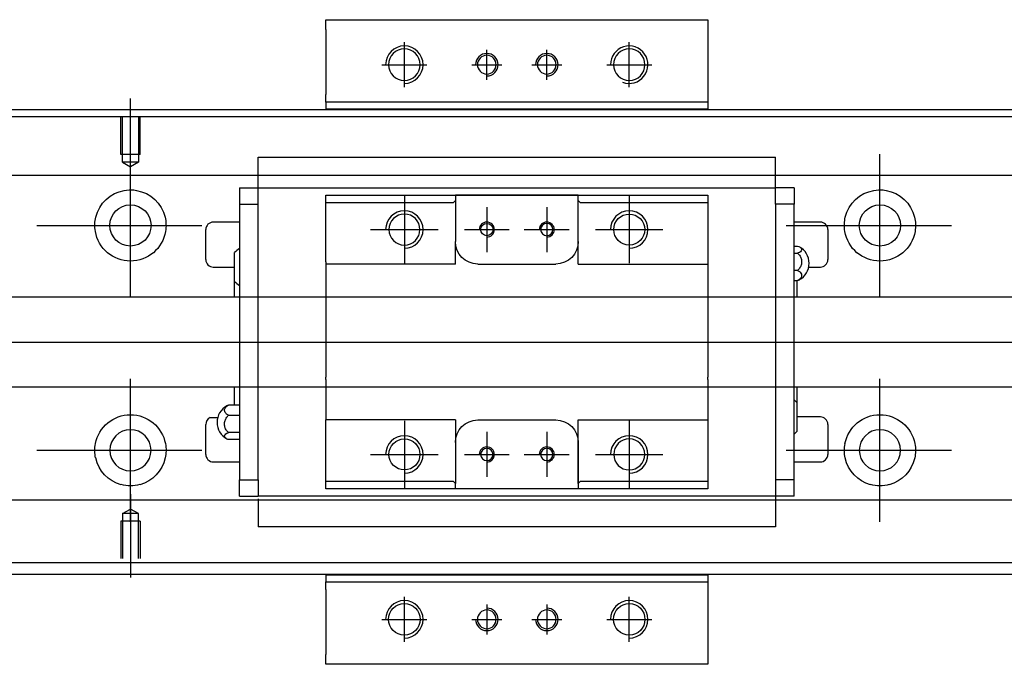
# Model space of a CAD drawing. Header units: millimetres. Extents: x -257 to 3135, y -1556 to 860.
# Tile 424 of 633: x 1271 to 1403, y -1158 to -1072. Entities that reach past the tile are written whole.
import ezdxf
from ezdxf.lldxf.tags import DXFTag

# ---------------------------------------------------------------- set-up
doc = ezdxf.new("R2010")
doc.units = ezdxf.units.MM
doc.layers.get('0').update_dxf_attribs({"linetype": 'CONTINUOUS'})
tags = doc.linetypes.add('DASHED', pattern=[25.72, 12.86, -12.86]).pattern_tags.tags
tags[6:7] = [DXFTag(74, 4), DXFTag(75, 0), DXFTag(340, '0'), DXFTag(46, 0.0), DXFTag(50, 0.0), DXFTag(44, 0.0), DXFTag(45, 0.0)]
tags[4:5] = [DXFTag(74, 4), DXFTag(75, 0), DXFTag(340, '0'), DXFTag(46, 0.0), DXFTag(50, 0.0), DXFTag(44, 0.0), DXFTag(45, 0.0)]

msp = doc.modelspace()

# ---------------------------------------------------------------- linework, layer by layer
at = {"linetype": 'Continuous'}
for p, q in [((1312.05, -1073.1), (1312.05, -1071.81)), ((1312.05, -1071.81), (1363.05, -1071.81)), ((1363.05, -1071.81), (1363.05, -1073.1)), ((1312.05, -1073.1), (1312.05, -1081.81)), ((1363.05, -1073.1), (1363.05, -1081.81)), ((1312.05, -1082.81), (1312.05, -1081.81)), ((1363.05, -1081.81), (1363.05, -1082.81)), ((1363.05, -1082.81), (1312.05, -1082.81)), ((1312.05, -1082.81), (1312.05, -1083.81)), ((1363.05, -1082.81), (1363.05, -1083.81)), ((1222, -1083.81), (1348.25, -1083.81)), ((1348.25, -1083.81), (1747, -1083.81)), ((1332.35, -1145.81), (1222, -1145.81)), ((1312.05, -1145.81), (1312.05, -1146.81)), ((1312.05, -1147.81), (1312.05, -1146.81)), ((1312.05, -1146.81), (1363.05, -1146.81)), ((1747, -1145.81), (1332.35, -1145.81)), ((1363.05, -1145.81), (1363.05, -1146.81)), ((1363.05, -1146.81), (1363.05, -1147.81)), ((1312.05, -1147.81), (1312.05, -1156.51)), ((1363.05, -1147.81), (1363.05, -1156.51)), ((1312.05, -1157.81), (1312.05, -1156.51)), ((1363.05, -1156.51), (1363.05, -1157.81)), ((1363.05, -1157.81), (1312.05, -1157.81))]:
    msp.add_line(p, q, dxfattribs=at)
for p, q in [((1322.55, -1080.81), (1322.55, -1074.81)), ((1333.55, -1079.81), (1333.55, -1075.81)), ((1341.55, -1079.81), (1341.55, -1075.81)), ((1352.55, -1080.81), (1352.55, -1074.81)), ((1319.55, -1077.81), (1325.55, -1077.81)), ((1331.55, -1077.81), (1335.55, -1077.81)), ((1339.55, -1077.81), (1343.55, -1077.81)), ((1349.55, -1077.81), (1355.55, -1077.81)), ((1286, -1093.43), (1286, -1082.31)), ((1286, -1108.78), (1286, -1089.73)), ((1386, -1108.78), (1386, -1089.73)), ((1273.5, -1099.26), (1295.53, -1099.26)), ((1373.5, -1099.26), (1395.53, -1099.26)), ((1172, -1114.81), (1340.3, -1114.81)), ((1340.3, -1114.81), (1747.7, -1114.81)), ((1286, -1138.78), (1286, -1119.73)), ((1386, -1138.78), (1386, -1119.73)), ((1296.63, -1124.9), (1297.63, -1124.9)), ((1273.5, -1129.26), (1295.53, -1129.26)), ((1373.5, -1129.26), (1395.53, -1129.26)), ((1286, -1135.09), (1286, -1146.21)), ((1322.55, -1154.81), (1322.55, -1148.81)), ((1352.55, -1154.81), (1352.55, -1148.81)), ((1333.55, -1149.81), (1333.55, -1153.81)), ((1341.55, -1149.81), (1341.55, -1153.81)), ((1319.55, -1151.81), (1325.55, -1151.81)), ((1331.55, -1151.81), (1335.55, -1151.81)), ((1339.55, -1151.81), (1343.55, -1151.81)), ((1349.55, -1151.81), (1355.55, -1151.81))]:
    msp.add_line(p, q)
at = {"linetype": 'DASHED'}
for p, q in [((1363.05, -1083.76), (1312.05, -1083.76)), ((1312.05, -1145.85), (1363.05, -1145.85))]:
    msp.add_line(p, q, dxfattribs=at)
at = {"linetype": 'DASHED', "ltscale": 0.3}
for p, q in [((1348, -1084.76), (1236, -1084.76)), ((1736, -1084.76), (1348, -1084.76)), ((1736, -1092.59), (1236, -1092.59)), ((1736, -1108.81), (1239.3, -1108.81)), ((1239.3, -1120.81), (1736, -1120.81)), ((1736, -1135.93), (1236, -1135.93)), ((1284.93, -1137.71), (1286, -1137.09)), ((1287.08, -1137.71), (1286, -1137.09)), ((1287.3, -1138.71), (1284.7, -1138.71)), ((1284.7, -1138.71), (1284.7, -1143.71)), ((1284.93, -1137.71), (1284.93, -1143.71)), ((1287.08, -1137.71), (1284.93, -1137.71)), ((1287.08, -1143.71), (1287.08, -1137.71)), ((1287.3, -1138.71), (1287.3, -1143.71)), ((1736, -1144.26), (1236, -1144.26))]:
    msp.add_line(p, q, dxfattribs=at)
at = {"linetype": 'DASHED', "ltscale": 0.1}
for p, q in [((1284.7, -1089.81), (1284.7, -1084.81)), ((1284.93, -1090.81), (1284.93, -1084.81)), ((1287.08, -1084.81), (1287.08, -1090.81)), ((1287.3, -1089.81), (1287.3, -1084.81)), ((1287.3, -1089.81), (1284.7, -1089.81)), ((1287.08, -1090.81), (1284.93, -1090.81)), ((1284.93, -1090.81), (1286, -1091.43)), ((1287.08, -1090.81), (1286, -1091.43))]:
    msp.add_line(p, q, dxfattribs=at)
at = {"linetype": 'DASHED', "ltscale": 0.5}
for p, q in [((1303.05, -1090.2), (1303.05, -1090.15)), ((1303.05, -1090.33), (1303.05, -1090.2)), ((1372.05, -1090.2), (1303.05, -1090.2)), ((1303.05, -1093.91), (1303.05, -1090.33)), ((1372.05, -1090.2), (1372.05, -1090.15)), ((1372.05, -1090.33), (1372.05, -1090.2)), ((1372.05, -1093.91), (1372.05, -1090.33)), ((1300.55, -1094.24), (1300.55, -1096.44)), ((1300.55, -1094.24), (1303.05, -1094.24)), ((1303.05, -1094.24), (1303.05, -1093.91)), ((1303.05, -1095.24), (1303.05, -1094.24)), ((1303.05, -1094.24), (1372.05, -1094.24)), ((1372.05, -1094.24), (1372.05, -1093.91)), ((1374.55, -1094.24), (1372.05, -1094.24)), ((1372.05, -1095.24), (1372.05, -1094.24)), ((1374.55, -1094.24), (1374.55, -1096.44)), ((1303.05, -1094.34), (1303.05, -1094.34)), ((1303.05, -1096.44), (1303.05, -1095.24)), ((1312.05, -1096.24), (1312.05, -1095.24)), ((1322.55, -1095.31), (1322.55, -1104.31)), ((1329.35, -1095.24), (1329.35, -1095.94)), ((1345.75, -1095.24), (1329.35, -1095.24)), ((1329.44, -1095.24), (1345.66, -1095.24)), ((1345.75, -1095.94), (1345.75, -1095.24)), ((1352.55, -1095.31), (1352.55, -1104.31)), ((1363.05, -1095.24), (1363.05, -1096.24)), ((1372.05, -1094.34), (1372.05, -1094.34)), ((1372.05, -1096.44), (1372.05, -1095.24)), ((1300.55, -1096.44), (1303.05, -1096.44)), ((1300.55, -1096.44), (1300.55, -1133.18)), ((1303.05, -1096.91), (1303.05, -1096.44)), ((1303.05, -1096.91), (1303.05, -1096.48)), ((1303.05, -1132.7), (1303.05, -1096.91)), ((1312.05, -1104.11), (1312.05, -1096.24)), ((1329.05, -1096.24), (1312.05, -1096.24)), ((1329.05, -1096.24), (1329.35, -1095.94)), ((1329.35, -1095.94), (1329.35, -1101.41)), ((1333.55, -1096.81), (1333.55, -1102.81)), ((1341.55, -1096.81), (1341.55, -1102.81)), ((1345.75, -1095.94), (1346.05, -1096.24)), ((1345.75, -1104.41), (1345.75, -1095.94)), ((1345.75, -1101.41), (1345.75, -1095.94)), ((1363.05, -1096.24), (1346.05, -1096.24)), ((1363.05, -1096.24), (1363.05, -1104.11)), ((1374.55, -1096.44), (1372.05, -1096.44)), ((1372.05, -1096.44), (1372.05, -1096.91)), ((1372.05, -1096.48), (1372.05, -1096.91)), ((1372.05, -1096.91), (1372.05, -1132.7)), ((1374.55, -1133.18), (1374.55, -1096.44)), ((1300.55, -1098.81), (1297.05, -1098.81)), ((1378.05, -1098.81), (1374.55, -1098.81)), ((1296.05, -1103.81), (1296.05, -1099.81)), ((1318.05, -1099.81), (1327.05, -1099.81)), ((1330.55, -1099.81), (1336.55, -1099.81)), ((1338.55, -1099.81), (1344.55, -1099.81)), ((1348.05, -1099.81), (1357.05, -1099.81)), ((1379.05, -1099.81), (1379.05, -1103.81)), ((1329.35, -1104.41), (1329.35, -1101.41)), ((1374.55, -1102.01), (1375.01, -1102.01)), ((1299.9, -1106.73), (1299.9, -1102.88)), ((1374.55, -1102.95), (1375.01, -1102.95)), ((1297.05, -1104.81), (1299.9, -1104.81)), ((1312.05, -1104.11), (1312.05, -1109.81)), ((1332.35, -1104.41), (1342.75, -1104.41)), ((1345.75, -1104.41), (1363.05, -1104.41)), ((1363.05, -1104.11), (1363.05, -1109.81)), ((1376.5, -1104.81), (1378.05, -1104.81)), ((1375.01, -1105.25), (1374.55, -1105.25)), ((1299.9, -1108.81), (1299.9, -1106.73)), ((1374.55, -1106.61), (1375.01, -1106.61)), ((1374.9, -1106.61), (1374.9, -1108.81)), ((1312.05, -1109.81), (1312.05, -1110.11)), ((1363.05, -1109.81), (1363.05, -1110.11)), ((1312.05, -1110.11), (1312.05, -1119.51)), ((1363.05, -1110.11), (1363.05, -1119.51)), ((1312.05, -1119.81), (1312.05, -1119.51)), ((1312.05, -1119.81), (1312.05, -1125.21)), ((1363.05, -1119.81), (1363.05, -1119.51)), ((1363.05, -1119.81), (1363.05, -1125.21)), ((1299.9, -1123.23), (1299.9, -1120.81)), ((1374.9, -1120.81), (1374.9, -1122.89)), ((1374.9, -1122.89), (1374.9, -1126.74)), ((1300.55, -1123.24), (1299.1, -1123.24)), ((1296.05, -1129.81), (1296.05, -1125.81)), ((1299.1, -1124.59), (1300.55, -1124.59)), ((1312.05, -1125.51), (1312.05, -1125.21)), ((1329.35, -1125.21), (1312.05, -1125.21)), ((1312.05, -1133.38), (1312.05, -1125.51)), ((1322.55, -1125.31), (1322.55, -1134.31)), ((1329.35, -1125.21), (1329.35, -1128.21)), ((1332.35, -1125.21), (1342.75, -1125.21)), ((1345.75, -1133.68), (1345.75, -1125.21)), ((1352.55, -1125.31), (1352.55, -1134.31)), ((1363.05, -1125.21), (1363.05, -1133.38)), ((1378.05, -1124.81), (1374.9, -1124.81)), ((1379.05, -1125.81), (1379.05, -1129.81)), ((1300.55, -1126.89), (1299.1, -1126.89)), ((1333.55, -1126.81), (1333.55, -1132.81)), ((1341.55, -1126.81), (1341.55, -1132.81)), ((1300.55, -1127.83), (1299.1, -1127.83)), ((1329.35, -1128.21), (1329.35, -1133.68)), ((1345.75, -1128.21), (1345.75, -1133.68)), ((1297.05, -1130.81), (1300.55, -1130.81)), ((1318.05, -1129.81), (1327.05, -1129.81)), ((1330.55, -1129.81), (1336.55, -1129.81)), ((1338.55, -1129.81), (1344.55, -1129.81)), ((1348.05, -1129.81), (1357.05, -1129.81)), ((1374.55, -1130.81), (1378.05, -1130.81)), ((1300.55, -1133.18), (1303.05, -1133.18)), ((1300.55, -1135.38), (1300.55, -1133.18)), ((1303.05, -1133.14), (1303.05, -1132.7)), ((1303.05, -1133.18), (1303.05, -1132.7)), ((1303.05, -1133.18), (1303.05, -1134.38)), ((1312.05, -1133.38), (1329.05, -1133.38)), ((1312.05, -1134.38), (1312.05, -1133.38)), ((1329.35, -1133.68), (1329.05, -1133.38)), ((1329.35, -1134.38), (1329.35, -1133.68)), ((1346.05, -1133.38), (1345.75, -1133.68)), ((1345.75, -1133.68), (1345.75, -1134.38)), ((1346.05, -1133.38), (1363.05, -1133.38)), ((1363.05, -1133.38), (1363.05, -1134.38)), ((1372.05, -1132.7), (1372.05, -1133.18)), ((1372.05, -1132.7), (1372.05, -1133.14)), ((1372.05, -1133.18), (1372.05, -1134.38)), ((1374.55, -1133.18), (1372.05, -1133.18)), ((1374.55, -1135.38), (1374.55, -1133.18)), ((1303.05, -1134.38), (1303.05, -1135.38)), ((1345.75, -1134.38), (1329.35, -1134.38)), ((1345.66, -1134.38), (1329.44, -1134.38)), ((1372.05, -1134.38), (1372.05, -1135.38)), ((1303.05, -1135.93), (1300.01, -1135.93)), ((1303.05, -1135.93), (1300.01, -1135.93)), ((1300.55, -1135.38), (1303.05, -1135.38)), ((1372.05, -1135.38), (1303.05, -1135.38)), ((1303.05, -1135.71), (1303.05, -1139.29)), ((1372.05, -1135.28), (1372.05, -1135.28)), ((1372.05, -1135.38), (1372.05, -1135.71)), ((1374.55, -1135.38), (1372.05, -1135.38)), ((1372.05, -1135.71), (1372.05, -1139.29)), ((1303.05, -1139.29), (1303.05, -1139.42)), ((1303.05, -1139.42), (1303.05, -1139.46)), ((1303.05, -1139.42), (1372.05, -1139.42)), ((1372.05, -1139.29), (1372.05, -1139.42)), ((1372.05, -1139.42), (1372.05, -1139.46))]:
    msp.add_line(p, q, dxfattribs=at)
at = {"linetype": 'Continuous', "extrusion": (0, 0, -1)}
for centre, radius in [((-1322.55, -1077.81), 2.1), ((-1352.55, -1077.81), 2.1), ((-1286, -1129.26), 2.75), ((-1386, -1129.26), 2.75)]:
    msp.add_circle(centre, radius, dxfattribs=at)
at = {"linetype": 'DASHED', "ltscale": 0.15, "extrusion": (0, 0, -1)}
for centre in [(-1333.55, -1077.81), (-1341.55, -1077.81), (-1333.55, -1151.81), (-1341.55, -1151.81)]:
    msp.add_circle(centre, 1.25, dxfattribs=at)
at = {"linetype": 'Continuous'}
for centre, radius in [((1286, -1099.26), 2.75), ((1386, -1099.26), 2.75), ((1322.55, -1151.81), 2.1), ((1352.55, -1151.81), 2.1)]:
    msp.add_circle(centre, radius, dxfattribs=at)
at = {"linetype": 'DASHED', "ltscale": 0.5, "extrusion": (0, 0, -1)}
for centre, radius in [((-1322.55, -1099.81), 2.07), ((-1341.55, -1099.81), 0.825), ((-1352.55, -1129.81), 2.07), ((-1333.55, -1129.81), 0.825), ((-1341.55, -1129.81), 0.825)]:
    msp.add_circle(centre, radius, dxfattribs=at)
at = {"linetype": 'DASHED', "ltscale": 0.5}
for centre, radius in [((1352.55, -1099.81), 2.07), ((1333.55, -1099.81), 0.825), ((1322.55, -1129.81), 2.07)]:
    msp.add_circle(centre, radius, dxfattribs=at)
for centre, start in [((1322.55, -1077.81), 270), ((1352.55, -1077.81), 249.2801), ((1322.55, -1151.81), 270), ((1352.55, -1151.81), 270)]:
    msp.add_arc(centre, 2.5, start, 180)
at = {"linetype": 'DASHED', "ltscale": 0.15}
for centre, start, end in [((1333.55, -1077.81), 270, 180), ((1341.55, -1077.81), 270, 180), ((1333.55, -1151.81), 180, 90), ((1341.55, -1151.81), 180, 90)]:
    msp.add_arc(centre, 1.5, start, end, dxfattribs=at)
at = {"linetype": 'Continuous', "extrusion": (0, 0, -1)}
for centre, start, end in [((-1286, -1099.26), 13.6191, 80.1049), ((-1286, -1099.26), 99.8951, 166.3809), ((-1386, -1099.26), 13.6191, 80.1049), ((-1386, -1099.26), 99.8951, 166.3809), ((-1286, -1099.26), 189.6765, 350.3235), ((-1386, -1099.26), 189.6765, 350.3235), ((-1286, -1129.26), 10.8558, 169.1442), ((-1386, -1129.26), 10.8558, 169.1442), ((-1286, -1129.26), 285.2319, 347.572), ((-1286, -1129.26), 192.428, 254.7681), ((-1386, -1129.26), 285.2319, 347.572), ((-1386, -1129.26), 192.428, 254.7681)]:
    msp.add_arc(centre, 4.75, start, end, dxfattribs=at)
at = {"linetype": 'DASHED', "ltscale": 0.5}
for centre, radius, start, end in [((1322.55, -1099.81), 2.5, 270, 180), ((1352.55, -1099.81), 2.5, 270, 180), ((1297.05, -1099.81), 1, 90, 180), ((1333.55, -1099.81), 1, 270, 180), ((1341.55, -1099.81), 1, 270, 180), ((1378.05, -1099.81), 1, 0, 90), ((1374.05, -1104.31), 2.5, 0, 61.7734), ((1302.04, -1104.76), 2.85, 121.5132, 138.6569), ((1297.05, -1103.81), 1, 180, 270), ((1374.05, -1104.31), 2.5, 298.2701, 0), ((1378.05, -1103.81), 1, 270, 0), ((1302.04, -1104.84), 2.85, 221.3431, 238.4868), ((1372.76, -1124.77), 2.85, 41.3431, 51.1006), ((1300.05, -1125.53), 2.5, 118.2701, 180), ((1297.05, -1125.81), 1, 114.7486, 180), ((1300.05, -1125.53), 2.5, 180, 241.7734), ((1378.05, -1125.81), 1, 0, 90), ((1372.76, -1124.86), 2.85, 308.8994, 318.6569), ((1322.55, -1129.81), 2.5, 270, 180), ((1352.55, -1129.81), 2.5, 270, 180), ((1333.55, -1129.81), 1, 270, 180), ((1341.55, -1129.81), 1, 270, 180), ((1297.05, -1129.81), 1, 180, 270), ((1378.05, -1129.81), 1, 270, 0)]:
    msp.add_arc(centre, radius, start, end, dxfattribs=at)
at = {"linetype": 'DASHED', "ltscale": 0.5, "extrusion": (0, 0, -1)}
for centre, start, end in [((-1332.35, -1101.41), 270, 359.96), ((-1342.75, -1101.41), 180, 270), ((-1332.35, -1128.21), 360, 90), ((-1342.75, -1128.21), 90, 180)]:
    msp.add_arc(centre, 3, start, end, dxfattribs=at)
at = {"linetype": 'Continuous'}
for points, knots in [([(1285.18, -1094.58), (1285.6, -1094.51), (1286.03, -1094.49), (1286.57, -1094.54), (1286.69, -1094.56), (1286.82, -1094.58)], [0, 0, 0, 0, 0.772987, 0.772987, 1, 1, 1, 1]), ([(1385.18, -1094.58), (1385.6, -1094.51), (1386.03, -1094.49), (1386.57, -1094.54), (1386.69, -1094.56), (1386.82, -1094.58)], [0, 0, 0, 0, 0.772987, 0.772987, 1, 1, 1, 1]), ([(1287.25, -1133.84), (1286.85, -1133.95), (1286.42, -1134.01), (1285.58, -1134.01), (1285.16, -1133.95), (1284.75, -1133.84)], [0, 0, 0, 0, 0.500461, 0.500461, 1, 1, 1, 1]), ([(1387.25, -1133.84), (1386.85, -1133.95), (1386.42, -1134.01), (1385.58, -1134.01), (1385.16, -1133.95), (1384.75, -1133.84)], [0, 0, 0, 0, 0.500461, 0.500461, 1, 1, 1, 1])]:
    msp.add_open_spline(points, degree=3, knots=knots, dxfattribs=at)
at = {"linetype": 'DASHED', "ltscale": 0.5}
for points, degree in [([(1312.05, -1095.24), (1329.35, -1095.24)], 1), ([(1345.75, -1095.24), (1363.05, -1095.24)], 1), ([(1329.35, -1104.41), (1312.05, -1104.41)], 1), ([(1375.01, -1106.61), (1375.1, -1106.58), (1375.18, -1106.54), (1375.25, -1106.5)], 3), ([(1299.1, -1123.24), (1299.01, -1123.26), (1298.93, -1123.3), (1298.86, -1123.34)], 3), ([(1345.75, -1125.21), (1363.05, -1125.21)], 1), ([(1329.35, -1134.38), (1312.05, -1134.38)], 1), ([(1363.05, -1134.38), (1345.75, -1134.38)], 1)]:
    msp.add_open_spline(points, degree=degree, dxfattribs=at)
at = {"linetype": 'Continuous'}
for points in [[(1281.32, -1100.06), (1281.21, -1099.4), (1281.24, -1098.73), (1281.38, -1098.14)], [(1290.62, -1098.14), (1290.76, -1098.73), (1290.79, -1099.4), (1290.68, -1100.06)], [(1381.32, -1100.06), (1381.21, -1099.4), (1381.24, -1098.73), (1381.38, -1098.14)], [(1390.62, -1098.14), (1390.76, -1098.73), (1390.79, -1099.4), (1390.68, -1100.06)], [(1281.36, -1130.28), (1281.23, -1129.68), (1281.21, -1129.01), (1281.34, -1128.36)], [(1290.67, -1128.36), (1290.79, -1129.02), (1290.77, -1129.68), (1290.64, -1130.28)], [(1381.36, -1130.28), (1381.23, -1129.68), (1381.21, -1129.01), (1381.34, -1128.36)], [(1390.67, -1128.36), (1390.79, -1129.02), (1390.77, -1129.68), (1390.64, -1130.28)]]:
    msp.add_open_spline(points, degree=3, dxfattribs=at)
at = {"linetype": 'DASHED', "ltscale": 0.5}
msp.add_rational_spline([(1329.35, -1101.41), (1329.35, -1101.41), (1329.35, -1101.41)], [0.500000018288, 0.499999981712, 0.500000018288], degree=2, dxfattribs=at)
for points in [[(1375.01, -1102.01), (1375.14, -1102.05), (1375.25, -1102.11), (1375.43, -1102.23), (1375.49, -1102.29), (1375.56, -1102.43), (1375.56, -1102.5), (1375.52, -1102.63), (1375.47, -1102.7), (1375.31, -1102.82), (1375.21, -1102.88), (1375.06, -1102.93), (1375.04, -1102.94), (1375.01, -1102.95)], [(1375.01, -1102.95), (1375.14, -1103.06), (1375.25, -1103.19), (1375.43, -1103.48), (1375.49, -1103.64), (1375.56, -1103.96), (1375.56, -1104.14), (1375.52, -1104.47), (1375.47, -1104.63), (1375.31, -1104.93), (1375.21, -1105.07), (1375.06, -1105.21), (1375.04, -1105.23), (1375.01, -1105.25)], [(1375.01, -1105.25), (1375.14, -1105.31), (1375.25, -1105.39), (1375.43, -1105.56), (1375.49, -1105.65), (1375.56, -1105.85), (1375.56, -1105.95), (1375.52, -1106.14), (1375.47, -1106.24), (1375.31, -1106.41), (1375.21, -1106.5), (1375.06, -1106.58), (1375.04, -1106.59), (1375.01, -1106.61)], [(1299.1, -1124.59), (1298.97, -1124.53), (1298.85, -1124.45), (1298.68, -1124.28), (1298.62, -1124.19), (1298.55, -1123.99), (1298.54, -1123.89), (1298.59, -1123.7), (1298.64, -1123.6), (1298.79, -1123.43), (1298.9, -1123.34), (1299.04, -1123.26), (1299.07, -1123.25), (1299.1, -1123.24)], [(1299.1, -1126.89), (1298.97, -1126.78), (1298.85, -1126.65), (1298.68, -1126.36), (1298.62, -1126.2), (1298.55, -1125.88), (1298.54, -1125.71), (1298.59, -1125.37), (1298.64, -1125.21), (1298.79, -1124.91), (1298.9, -1124.77), (1299.04, -1124.64), (1299.07, -1124.61), (1299.1, -1124.59)], [(1299.1, -1127.83), (1298.97, -1127.79), (1298.85, -1127.73), (1298.68, -1127.61), (1298.62, -1127.55), (1298.55, -1127.41), (1298.54, -1127.34), (1298.59, -1127.21), (1298.64, -1127.14), (1298.79, -1127.02), (1298.9, -1126.96), (1299.04, -1126.91), (1299.07, -1126.9), (1299.1, -1126.89)]]:
    msp.add_open_spline(points, degree=3, knots=[0, 0, 0, 0, 0.192078, 0.192078, 0.384156, 0.384156, 0.576234, 0.576234, 0.768312, 0.768312, 0.960389, 0.960389, 1, 1, 1, 1], dxfattribs=at)

doc.saveas('drawing.dxf')
